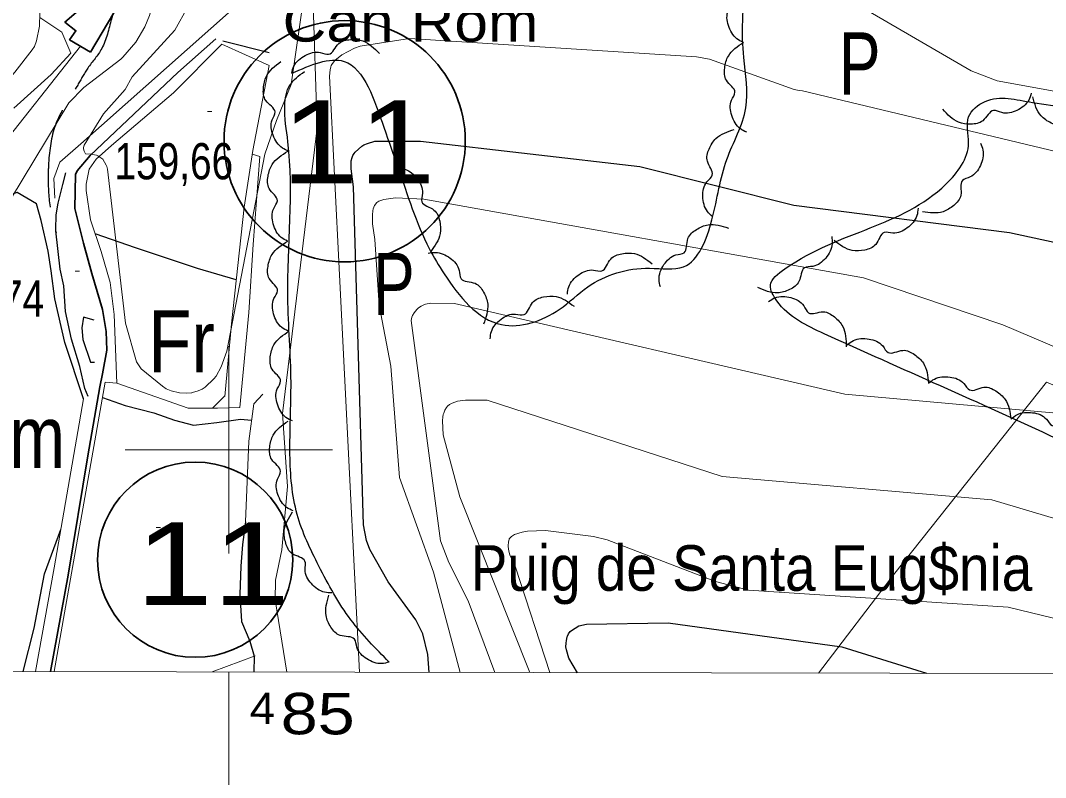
# Model space of a CAD drawing. Extents: x 483840 to 488445, y 4386047 to 4389027.
# Drawn here: x 484949.7 to 485197, y 4386420.9 to 4386603.6 of the extents above; entities that cross this region are included whole.
import ezdxf
from ezdxf.enums import TextEntityAlignment as Align

# ---------------------------------------------------------------- set-up
doc = ezdxf.new("R2010")
doc.units = 0
doc.header["$LTSCALE"] = 4
doc.linetypes.add('DOTTED', pattern=[1.5, 0.3, -1.2])
doc.linetypes.add('LONG_DASHED', pattern=[7.5, 6, -1.5])
for name, color, linetype, lineweight in [('1', 7, 'Continuous', 13), ('13', 7, 'Continuous', 25), ('2', 7, 'DOTTED', 13), ('25', 7, 'LONG_DASHED', 25), ('27', 7, 'Continuous', 25), ('38', 7, 'Continuous', 25), ('47', 7, 'Continuous', 35), ('51', 7, 'Continuous', 13), ('6', 7, 'Continuous', 35), ('7', 7, 'Continuous', 13), ('8', 7, 'Continuous', 25), ('9', 7, 'Continuous', 13)]:
    doc.layers.add(name, color=color, linetype=linetype, lineweight=lineweight)
doc.layers.add('31', color=7, linetype='Continuous')
doc.layers.add('5', color=7, linetype='Continuous')

msp = doc.modelspace()

# ---------------------------------------------------------------- linework, layer by layer
at = {"layer": '1'}
for p, q in [((485000, 4386525), (485000, 4386475)), ((484975, 4386500), (485025, 4386500)), ((485000, 4386446.37), (485000, 4386375.03))]:
    msp.add_line(p, q, dxfattribs=at)
msp.add_lwpolyline([(484110.5, 4388760.3), (487685.8, 4388753.5), (487681.9, 4386441.2), (484105.5, 4386448.1)], close=True, dxfattribs=at)
at = {"layer": '25'}
for points in [[(484964.89, 4386512.26), (484960.41, 4386525.85), (484958.03, 4386536.42), (484957.12, 4386543.14), (484956.37, 4386547.9), (484954.67, 4386555.3), (484953.6, 4386559.34), (484948.92, 4386562.06), (484945.25, 4386560.74), (484942.86, 4386557.15)], [(485001.78, 4386541), (484992.39, 4386543.74), (484977.44, 4386548.71), (484967.75, 4386552.12)], [(484969.52, 4386512.57), (484974.94, 4386510.65), (484981.9, 4386508.88), (484986.9, 4386507.14), (484991.47, 4386505.95), (484997.09, 4386506.55), (485002.81, 4386507.35), (485005.48, 4386507.13)], [(485004.01, 4386482.61), (485003.25, 4386477.14), (485002.87, 4386471.91), (485002.62, 4386465.08), (485002.99, 4386458.55), (485005.07, 4386453.79), (485006.09, 4386450.19), (485006.03, 4386446.36)], [(484950.38, 4386446.47), (484952.98, 4386456.95), (484955.5, 4386470.02), (484959.45, 4386480.75)]]:
    msp.add_lwpolyline(points, dxfattribs=at)
at = {"layer": '27'}
for points in [[(485015.13, 4386590.84), (485027.76, 4386593.71), (485037.35, 4386577.8), (485040.82, 4386567.98), (485048.33, 4386548.52), (485051.93, 4386542.42), (485065.78, 4386530.18), (485079.67, 4386533.83), (485086.6, 4386539.33), (485101.48, 4386543.78), (485109.67, 4386544.16), (485116.49, 4386555.44), (485120.1, 4386570.04), (485124.68, 4386582.49), (485124.21, 4386594.62), (485123.92, 4386603.5), (485123.37, 4386622.14), (485119.2, 4386628.19), (485112.09, 4386631.28), (485104.83, 4386625.38), (485098.75, 4386624.82), (485087.95, 4386637.59), (485079.13, 4386646.82), (485071.75, 4386653.73), (485066.18, 4386654.09), (485055.25, 4386653.07), (485045.22, 4386654.73), (485050.52, 4386665.94), (485062.71, 4386680.81), (485069.35, 4386682.29), (485082.63, 4386683.4), (485089.41, 4386688.79), (485102.97, 4386701.78), (485105.02, 4386697.45), (485104.33, 4386688.21), (485120.89, 4386678.81), (485128.25, 4386676.99), (485134.94, 4386676.25), (485150.37, 4386675.41), (485165.16, 4386678.57), (485178.66, 4386671.97), (485193.04, 4386664), (485210.65, 4386665.41), (485223.14, 4386679.83), (485236.33, 4386686.06), (485251.43, 4386682.92), (485270.74, 4386673.36), (485274.43, 4386671.16), (485289.51, 4386668.96), (485305.71, 4386683.8), (485313.22, 4386687.61), (485316.08, 4386691.69), (485317.71, 4386701.32), (485316.44, 4386712.22), (485334.26, 4386710.77), (485336.63, 4386710.63), (485338.32, 4386710.59), (485347.76, 4386707.14), (485365.47, 4386700.63), (485381.55, 4386694.91), (485400.73, 4386685.96), (485400.91, 4386679.52), (485391.53, 4386668.6), (485390.32, 4386658.6), (485391.27, 4386652.82), (485397.13, 4386640.34), (485408.07, 4386632.92), (485428.48, 4386635.34), (485434.07, 4386636.48), (485441.35, 4386635.8), (485446.26, 4386637.47), (485448.07, 4386639.03)], [(485124.07, 4386598.31), (485122.52, 4386599.16), (485120.48, 4386602.37), (485120.48, 4386606.06), (485121.3, 4386607.94), (485119.24, 4386610.84), (485118.86, 4386613.8), (485119.75, 4386616.69), (485123.45, 4386620)], [(485015.13, 4386590.84), (485015.67, 4386592.53), (485018.42, 4386595.15), (485022.04, 4386595.86), (485024.05, 4386595.42), (485026.5, 4386598), (485029.33, 4386598.95), (485032.33, 4386598.63), (485036.29, 4386595.64)], [(485124.89, 4386576.62), (485123.32, 4386577.47), (485121.27, 4386580.66), (485121.25, 4386584.35), (485122.06, 4386586.24), (485119.98, 4386589.13), (485119.58, 4386592.09), (485120.46, 4386594.98), (485124.14, 4386598.31)], [(485014.49, 4386572.05), (485012.88, 4386572.8), (485010.65, 4386575.87), (485010.43, 4386579.56), (485011.12, 4386581.49), (485008.89, 4386584.25), (485008.32, 4386587.18), (485009.03, 4386590.12), (485012.51, 4386593.66)], [(485038.62, 4386448.76), (485029.41, 4386458.97), (485021.69, 4386471.93), (485016.47, 4386484.38), (485014.72, 4386498.83), (485014.97, 4386516.27), (485014.22, 4386536.69), (485014.22, 4386574.31), (485013.48, 4386583.03), (485014.72, 4386588.01), (485018.21, 4386591.25)], [(485239.18, 4386446.27), (485257.85, 4386473.42), (485264.33, 4386484.38), (485264.83, 4386488.62), (485262.58, 4386491.11), (485220.26, 4386495.34), (485199.84, 4386502.57), (485143.57, 4386527.98), (485132.12, 4386535.95), (485130.62, 4386539.68), (485134.11, 4386543.67), (485172.95, 4386564.1), (485178.43, 4386574.06), (485178.43, 4386580.29), (485182.41, 4386584.02), (485193.86, 4386583.78), (485209.55, 4386579.29), (485215.28, 4386567.09), (485217.27, 4386553.39), (485219.51, 4386544.17), (485237.44, 4386543.17), (485242.67, 4386553.39), (485249.64, 4386551.64), (485268.56, 4386526.48), (485292.96, 4386491.61), (485297.44, 4386488.62), (485303.92, 4386486.13), (485308.15, 4386482.14), (485310.39, 4386477.66), (485312.13, 4386468.69), (485310.64, 4386457.98), (485304.66, 4386445.52)], [(485193.53, 4386586.04), (485192.92, 4386584.38), (485190.06, 4386581.88), (485186.41, 4386581.33), (485184.42, 4386581.86), (485181.86, 4386579.39), (485178.99, 4386578.56), (485176.01, 4386579.01), (485172.18, 4386582.17)], [(485214.69, 4386578.96), (485213.4, 4386577.75), (485209.72, 4386576.81), (485206.21, 4386577.96), (485204.68, 4386579.32), (485201.28, 4386578.27), (485198.35, 4386578.83), (485195.88, 4386580.58), (485193.89, 4386585.12)], [(485116.69, 4386556.23), (485115.42, 4386557.48), (485114.32, 4386561.11), (485115.31, 4386564.66), (485116.6, 4386566.26), (485115.4, 4386569.6), (485115.82, 4386572.56), (485117.46, 4386575.1), (485121.9, 4386577.3)], [(485181.28, 4386573.99), (485181.87, 4386572.32), (485181.25, 4386568.57), (485178.79, 4386565.82), (485176.93, 4386564.96), (485176.53, 4386561.43), (485174.85, 4386558.96), (485172.25, 4386557.41), (485167.29, 4386557.4)], [(485014.13, 4386550.33), (485012.61, 4386551.24), (485010.68, 4386554.5), (485010.8, 4386558.19), (485011.68, 4386560.05), (485009.72, 4386563.02), (485009.43, 4386565.99), (485010.42, 4386568.85), (485014.22, 4386572.03)], [(485040.67, 4386567.98), (485042.42, 4386567.7), (485045.42, 4386565.38), (485046.67, 4386561.9), (485046.54, 4386559.85), (485049.46, 4386557.82), (485050.83, 4386555.17), (485050.96, 4386552.15), (485048.61, 4386547.78)], [(485166.23, 4386558.25), (485165.94, 4386556.5), (485163.6, 4386553.51), (485160.12, 4386552.29), (485158.07, 4386552.43), (485156.01, 4386549.53), (485153.35, 4386548.18), (485150.33, 4386548.07), (485145.98, 4386550.46)], [(485104.06, 4386539.31), (485103.74, 4386541.06), (485104.94, 4386544.66), (485107.8, 4386546.99), (485109.78, 4386547.54), (485110.73, 4386550.97), (485112.78, 4386553.14), (485115.59, 4386554.27), (485120.49, 4386553.49)], [(485014.25, 4386528.63), (485012.72, 4386529.53), (485010.76, 4386532.78), (485010.86, 4386536.47), (485011.72, 4386538.33), (485009.74, 4386541.29), (485009.43, 4386544.25), (485010.4, 4386547.12), (485014.18, 4386550.33)], [(485145.39, 4386551.47), (485145.52, 4386549.7), (485143.94, 4386546.25), (485140.84, 4386544.24), (485138.82, 4386543.9), (485137.5, 4386540.6), (485135.23, 4386538.66), (485132.32, 4386537.84), (485127.54, 4386539.13)], [(485048.05, 4386547.39), (485049.81, 4386547.62), (485053.34, 4386546.25), (485055.53, 4386543.27), (485055.99, 4386541.27), (485059.36, 4386540.15), (485061.43, 4386537.99), (485062.41, 4386535.14), (485061.4, 4386530.28)], [(485081.64, 4386537.57), (485081.98, 4386539.31), (485084.4, 4386542.23), (485087.91, 4386543.36), (485089.96, 4386543.17), (485092.09, 4386546.02), (485094.78, 4386547.3), (485097.81, 4386547.33), (485102.09, 4386544.83)], [(485063.03, 4386526.77), (485063.31, 4386528.52), (485065.65, 4386531.51), (485069.13, 4386532.74), (485071.18, 4386532.6), (485073.23, 4386535.51), (485075.89, 4386536.86), (485078.91, 4386536.98), (485083.26, 4386534.6)], [(485130.17, 4386535.79), (485131.71, 4386536.66), (485135.51, 4386536.7), (485138.64, 4386534.74), (485139.81, 4386533.05), (485143.36, 4386533.27), (485146.07, 4386532.03), (485148.05, 4386529.74), (485148.91, 4386524.86)], [(485015.32, 4386506.95), (485013.76, 4386507.79), (485011.7, 4386510.98), (485011.67, 4386514.67), (485012.47, 4386516.56), (485010.39, 4386519.45), (485009.98, 4386522.4), (485010.85, 4386525.3), (485014.52, 4386528.64)], [(485149.16, 4386525.35), (485150.62, 4386526.35), (485154.4, 4386526.71), (485157.69, 4386525.04), (485159, 4386523.46), (485162.52, 4386523.98), (485165.33, 4386522.98), (485167.5, 4386520.88), (485168.78, 4386516.09)], [(485168.73, 4386516.01), (485170.17, 4386517.06), (485173.93, 4386517.54), (485177.27, 4386515.98), (485178.64, 4386514.44), (485182.13, 4386515.08), (485184.98, 4386514.18), (485187.22, 4386512.14), (485188.65, 4386507.39)], [(485188.65, 4386507.41), (485190.08, 4386508.45), (485193.84, 4386508.94), (485197.18, 4386507.38), (485198.55, 4386505.84), (485202.05, 4386506.48), (485204.89, 4386505.57), (485207.13, 4386503.54), (485208.56, 4386498.79)], [(485015.5, 4386485.27), (485013.92, 4386486.08), (485011.8, 4386489.22), (485011.7, 4386492.91), (485012.46, 4386494.82), (485010.32, 4386497.66), (485009.85, 4386500.61), (485010.66, 4386503.52), (485014.26, 4386506.93)], [(485024.83, 4386465.48), (485023.06, 4386465.62), (485019.89, 4386467.7), (485018.37, 4386471.06), (485018.34, 4386473.12), (485015.28, 4386474.92), (485013.71, 4386477.46), (485013.33, 4386480.46), (485015.34, 4386484.99)], [(485038.62, 4386448.76), (485036.88, 4386448.4), (485033.26, 4386449.52), (485030.87, 4386452.34), (485030.27, 4386454.3), (485026.82, 4386455.18), (485024.61, 4386457.18), (485023.42, 4386459.97), (485024.09, 4386464.88)]]:
    msp.add_spline(points, degree=3, dxfattribs=at)
at = {"layer": '38'}
for points in [[(484966.03, 4386512.81), (484965.25, 4386514.8), (484964, 4386520.07), (484961.99, 4386526.71), (484960.57, 4386533.39), (484960.18, 4386539.56), (484959.28, 4386543.59), (484958.28, 4386552.83), (484958.28, 4386553.11), (484958.3, 4386556.7), (484958.83, 4386559.51), (484959.93, 4386563.98), (484960.63, 4386566.84)], [(484967.48, 4386531.3), (484964.9, 4386532), (484964.48, 4386529.4), (484964.78, 4386526.6), (484966.58, 4386521.14), (484967.55, 4386521.14)]]:
    msp.add_lwpolyline(points, dxfattribs=at)
at = {"layer": '38', "linetype": 'LONG_DASHED'}
msp.add_spline([(484973.16, 4386608.48), (484971.67, 4386603.91), (484969.31, 4386596.78), (484965.94, 4386592.06), (484963.51, 4386588), (484958.34, 4386578.86), (484956.55, 4386569.87), (484956.39, 4386565.47), (484957.02, 4386557.63), (484958.33, 4386552.42)], degree=3, dxfattribs=at)
at = {"layer": '47'}
msp.add_lwpolyline([(484966.64, 4386595.92), (484972.22, 4386605.45), (484965.86, 4386607.86), (484960.42, 4386603.19), (484963.09, 4386601.11), (484961.54, 4386598.91)], close=True, dxfattribs=at)
at = {"layer": '51'}
for p, q in [((484999.03, 4386512.97), (484996.06, 4386510.06)), ((484995.98, 4386446.38), (485006.31, 4386450.27))]:
    msp.add_line(p, q, dxfattribs=at)
for points in [[(485014.46, 4386616.41), (485000.64, 4386606.04), (484964.26, 4386573.8), (484959.18, 4386569.38), (484957.73, 4386565.41), (484957.97, 4386560.71)], [(484965.86, 4386607.86), (484953.19, 4386613.75), (484952.7, 4386613.03), (484953.41, 4386611.34), (484953.97, 4386608.61), (484954.4, 4386605.39), (484954.29, 4386602.21), (484953.55, 4386598.7), (484953.06, 4386597.32), (484952.57, 4386596.46), (484948.33, 4386591.12), (484938.33, 4386579.24)], [(484948.15, 4386582.45), (484957.15, 4386590.57), (484961.88, 4386595.7), (484959.72, 4386600.72), (484954.37, 4386604.3)], [(484999.02, 4386512.85), (485000.64, 4386530.36), (485003.66, 4386558.5), (485005.78, 4386572.23), (485009.73, 4386592.69), (484998.3, 4386597.82), (484986.66, 4386586.08), (484971.64, 4386573.41), (484967.95, 4386570.14), (484966.25, 4386567.68), (484965.53, 4386564.07), (484965.53, 4386562.51), (484966.63, 4386555.51), (484969.16, 4386547.83), (484971.38, 4386540.32), (484972.35, 4386532.61), (484972.95, 4386516.07), (484990.19, 4386510.05), (484997.23, 4386510.06), (485002.59, 4386510.17), (485004.76, 4386533.12), (485005.83, 4386549.5), (485007.43, 4386570.76), (485005.64, 4386571.32)], [(484957.87, 4386446.46), (484970.18, 4386516.32), (484972.95, 4386516.07)], [(485307.42, 4386487.57), (485269.8, 4386494.52), (485227.33, 4386503.74), (485197.17, 4386516.32), (485160.61, 4386470.18), (485142.2, 4386446.1)], [(484964.89, 4386512.26), (484957.85, 4386471.54), (484953.32, 4386446.46)], [(485008.14, 4386513.4), (485006, 4386511.07), (485004.78, 4386502.06), (485004.01, 4386482.61)]]:
    msp.add_lwpolyline(points, dxfattribs=at)
at = {"layer": '6', "lineweight": 25}
msp.add_line((484998.54, 4386598.66), (485009.68, 4386595.88), dxfattribs=at)
at = {"layer": '6'}
msp.add_lwpolyline([(484996.82, 4386599.17), (484987.66, 4386591.04), (484966.55, 4386571), (484963.37, 4386567.3), (484963.02, 4386566.37), (484962.82, 4386558.23), (484964.9, 4386549.85), (484966.92, 4386542.55), (484969.46, 4386533.86), (484970.42, 4386528.49), (484970.53, 4386524.01), (484969.46, 4386518.29), (484968.88, 4386515.18), (484965.99, 4386498.52), (484961.18, 4386469.77), (484956.92, 4386446.46)], dxfattribs=at)
for centre, radius in [((485027.91, 4386574.43), 29.1), ((484991.86, 4386473.46), 23.55)]:
    msp.add_circle(centre, radius, dxfattribs=at)
at = {"layer": '7'}
for p, q in [((484994.84, 4386581.61), (484995.84, 4386581.61)), ((484962.92, 4386543.12), (484963.92, 4386543.12)), ((484982.45, 4386481.26), (484983.45, 4386481.26))]:
    msp.add_line(p, q, dxfattribs=at)
at = {"layer": '8'}
for points in [[(485048.32, 4386446.28), (485048, 4386450.56), (485046.75, 4386455.61), (485045.11, 4386458.93), (485038.42, 4386468.11), (485033.96, 4386475.89), (485033.2, 4386478.07), (485032.45, 4386481.88), (485030.03, 4386563.43), (485029.48, 4386567.77), (485029.46, 4386569.09), (485029.51, 4386569.73), (485029.69, 4386570.54), (485029.87, 4386571.01), (485030.17, 4386571.5), (485030.43, 4386571.8), (485032.06, 4386573.22), (485032.56, 4386573.55), (485033.41, 4386573.92), (485035.17, 4386574.49), (485046.2, 4386574.45), (485099.09, 4386568.31), (485136.22, 4386559.02), (485188.28, 4386552.39), (485209.83, 4386547.75)], [(485084.04, 4386446.21), (485082, 4386449.74), (485081.42, 4386451.72), (485081.3, 4386452.43), (485081.33, 4386453.31), (485081.41, 4386453.98), (485081.61, 4386454.85), (485081.67, 4386455.02), (485081.94, 4386455.61), (485082.34, 4386456.14), (485082.65, 4386456.42), (485084.41, 4386457.48), (485086.21, 4386457.88), (485105.93, 4386458.23), (485147.84, 4386452.48), (485168.25, 4386446.05)]]:
    msp.add_lwpolyline(points, dxfattribs=at)
at = {"layer": '9'}
for points in [[(484973.24, 4386651.44), (484974.37, 4386651.1), (484978.05, 4386649.49), (484986.32, 4386644.18), (484986.89, 4386643.68), (484987.6, 4386643), (484987.67, 4386642.94), (484987.74, 4386642.9), (484987.83, 4386642.78), (484988.42, 4386641.66), (484988.53, 4386641.35), (484988.69, 4386640.75), (484988.91, 4386637.03), (484988.35, 4386631.56), (484980.8, 4386604.74), (484979.7, 4386602.05), (484977.55, 4386598.36), (484974.4, 4386594.72), (484973.89, 4386594.25), (484964.98, 4386587.4), (484961.41, 4386583.67), (484947.53, 4386560.78)], [(485013.99, 4386446.35), (485011.17, 4386463.77), (485011.23, 4386468.54), (485012.74, 4386475.83), (485014.09, 4386491.1), (485012.89, 4386508.74), (485021.27, 4386577.68), (485020.2, 4386609.92), (485020.37, 4386611.34), (485021.22, 4386613.11), (485023.29, 4386615.37), (485026.92, 4386617.75), (485029.28, 4386618.78), (485030.5, 4386619.17), (485069.34, 4386621.98), (485127.52, 4386619.74), (485132.36, 4386618.6), (485179.03, 4386591.39), (485185.31, 4386588.97), (485236.25, 4386579.77)], [(484990.09, 4386606.86), (484986.96, 4386601.24), (484976.69, 4386589.99), (484974.97, 4386586.92), (484969.76, 4386581.01), (484965.09, 4386573.45), (484964.93, 4386572.9), (484964.93, 4386572.75), (484964.93, 4386572.6), (484965.06, 4386572.07), (484965.37, 4386571.38), (484965.38, 4386571.36), (484965.4, 4386571.36), (484966.78, 4386571.28), (484967.53, 4386571.17), (484968.05, 4386571.05), (484968.34, 4386570.93), (484969.62, 4386570.08), (484970.39, 4386568.69), (484970.52, 4386568.35), (484970.67, 4386567.73), (484975.05, 4386530.5), (484977.67, 4386521.18), (484978.84, 4386519.48), (484983.97, 4386515.31), (484984.88, 4386514.73), (484986.04, 4386514.23), (484988.11, 4386513.73), (484989.72, 4386513.63), (484990.94, 4386513.7), (484991.08, 4386513.74), (484991.21, 4386513.8), (484992.58, 4386514.18), (484993.54, 4386514.64), (484994.24, 4386515.1), (484996.35, 4386517.1), (484996.92, 4386517.79), (484998.14, 4386520.04), (484999.49, 4386523.77), (485008.65, 4386571.34), (485011.47, 4386579.41), (485015.02, 4386588.12), (485018.23, 4386610.45)], [(485255.49, 4386558.56), (485138.35, 4386586.58), (485137.57, 4386586.66), (485136.33, 4386586.91), (485115.95, 4386594.25), (485112.8, 4386594.84), (485043.55, 4386599.24), (485031.68, 4386597.36), (485030.32, 4386596.86), (485027.21, 4386595.32), (485025.52, 4386593.91), (485024.94, 4386593.2), (485024.66, 4386592.68), (485024.54, 4386592.36), (485024.39, 4386591.7), (485024.25, 4386590.13), (485031.47, 4386446.31)], [(484888.54, 4386446.59), (484889.14, 4386451.85), (484889.1, 4386490.93), (484889.65, 4386493.25), (484891.34, 4386497.66), (484893.88, 4386502.08), (484923.87, 4386540.71), (484925.82, 4386544.39), (484931.32, 4386559.73), (484931.85, 4386560.57), (484933.55, 4386562.6), (484943.28, 4386570.98), (484964.17, 4386597.37)], [(485055.76, 4386446.27), (485049.36, 4386470.45), (485041.11, 4386493.31), (485039.03, 4386520.18), (485036.2, 4386534.85), (485035.22, 4386550.71), (485034.63, 4386554.52), (485034.6, 4386556.7), (485034.69, 4386557.66), (485034.8, 4386558.14), (485035.11, 4386558.95), (485035.68, 4386559.63), (485035.91, 4386559.79), (485036.16, 4386559.94), (485037.35, 4386560.38), (485040.16, 4386560.75), (485047.02, 4386560.47), (485153.05, 4386541.46), (485186.65, 4386530.15), (485205, 4386522.33)], [(485064.13, 4386446.25), (485057.69, 4386463.56), (485053.05, 4386472.77), (485051.05, 4386478.02), (485043.97, 4386531.17), (485044.12, 4386531.95), (485044.27, 4386532.35), (485044.66, 4386533.02), (485045.34, 4386533.84), (485045.75, 4386534.21), (485046.39, 4386534.65), (485046.86, 4386534.9), (485047.43, 4386535.11), (485048.69, 4386535.34), (485054.42, 4386535.28), (485148.57, 4386513.39), (485199.63, 4386508.84)], [(485072.6, 4386446.23), (485055.7, 4386488.67), (485051.67, 4386503.61), (485051.5, 4386507.01), (485051.56, 4386507.91), (485051.68, 4386508.5), (485051.8, 4386508.85), (485052.11, 4386509.55), (485052.5, 4386510.2), (485052.75, 4386510.5), (485053.24, 4386510.92), (485053.84, 4386511.24), (485055.1, 4386511.68), (485057.08, 4386511.96), (485062.32, 4386511.97), (485118.95, 4386493.51), (485184.05, 4386487.88), (485267, 4386463.21), (485287.1, 4386459.16), (485294.64, 4386456.64), (485298.01, 4386455.12), (485302.88, 4386451.99), (485310.14, 4386445.78)], [(485077.44, 4386446.22), (485069.14, 4386471.64), (485067.73, 4386474.66), (485067.49, 4386475.54), (485067.35, 4386476.69), (485067.35, 4386476.84), (485067.42, 4386477.74), (485067.56, 4386478.34), (485067.63, 4386478.49), (485067.72, 4386478.63), (485068.14, 4386479.06), (485068.84, 4386479.57), (485070.7, 4386480.11), (485072.02, 4386480.34), (485072.03, 4386480.34), (485076.39, 4386480.53), (485087.91, 4386479.06), (485091.2, 4386478.26), (485117.4, 4386468.18), (485125.33, 4386466.15), (485187.99, 4386462.01), (485239.63, 4386449.44), (485249.09, 4386445.89)]]:
    msp.add_lwpolyline(points, dxfattribs=at)

# ---------------------------------------------------------------- texts
at = {"layer": '13', "width": 1.25}
for p in [(485031.21, 4386564.3), (484996.11, 4386462.52)]:
    msp.add_text('11', height=20, dxfattribs=at).set_placement(p, align=Align.CENTER)
at = {"layer": '2'}
for s, height, width, p in [('4', 7.5, 1.1, (485004.99, 4386433.86)), ('85  ', 10, 1.2, (485012.48, 4386431.35))]:
    msp.add_text(s, height=height, rotation=359.889, dxfattribs=dict(at, width=width)).set_placement(p)
at = {"layer": '31'}
for s, width, p in [('P', 0.75, (485152.15, 4386585.7)), ('P', 0.75, (485039.78, 4386532.49)), ('Fr', 0.85, (484988.58, 4386518.64)), ('Am', 0.8, (484948.41, 4386495.63))]:
    msp.add_text(s, height=15, dxfattribs=dict(at, width=width)).set_placement(p, align=Align.CENTER)
at = {"layer": '5'}
for s, height, width, p in [('Can Rom', 9.5, 1.15, (485012.95, 4386598.47)), ('Puig de Santa Eug$nia', 11, 0.9, (485058.33, 4386465.97))]:
    msp.add_text(s, height=height, dxfattribs=dict(at, width=width)).set_placement(p)
at = {"layer": '7', "width": 0.8}
for s, p in [('159,66', (484972.39, 4386565.24)), ('160,74', (484926.8, 4386532.12))]:
    msp.add_text(s, height=8.75, dxfattribs=at).set_placement(p)

doc.saveas('drawing.dxf')
